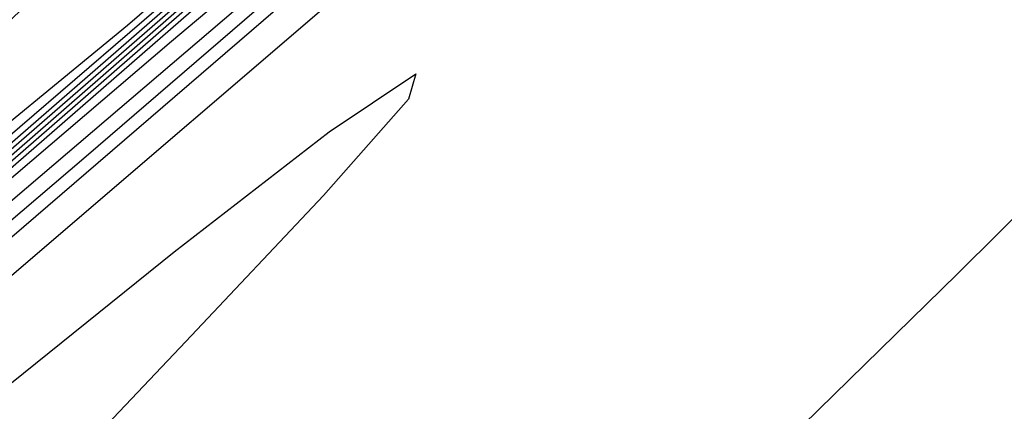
# Model space of a CAD drawing. Extents: x 3249832 to 3255657, y 13789405 to 13793316.
# Tile 873 of 1056: x 3253210.46 to 3253217.48, y 13791255.6 to 13791258.39. Entities that reach past the tile are written whole.
import ezdxf

# ---------------------------------------------------------------- set-up
doc = ezdxf.new("R2010")
doc.units = 0
doc.header["$LTSCALE"] = 100
doc.header["$MEASUREMENT"] = 0
for name, color, linetype in [('GRATIO_03231_CON', 1, 'CONTINUOUS'), ('GRATIO_0323_ICON', 1, 'CONTINUOUS'), ('TARGETS_EAST', 7, 'CONTINUOUS')]:
    doc.layers.add(name, color=color, linetype=linetype)

# ---------------------------------------------------------------- blocks, each defined once
blk = doc.blocks.new('Gratio_032316_contours')
at = {"layer": 'GRATIO_03231_CON', "color": 5, "linetype": 'Continuous', "flags": 128}
for points in [[(3253201.6585, 13791249.0562), (3253208.7399, 13791255.1436), (3253214.639, 13791260.1955), (3253217.7084, 13791262.7688), (3253218.7561, 13791263.5746), (3253219.2039, 13791263.8623)], [(3253223.224, 13791264.0951), (3253221.8104, 13791262.6336), (3253221.0184, 13791261.6713), (3253221.1649, 13791261.4842), (3253221.8204, 13791261.7416), (3253222.3694, 13791261.9616), (3253222.3324, 13791261.7634), (3253221.7746, 13791261.1708), (3253220.8975, 13791260.3088), (3253219.8575, 13791259.2734), (3253218.6309, 13791258.0451), (3253217.149, 13791256.5752), (3253215.385, 13791254.8512), (3253213.4808, 13791253.0048), (3253211.6203, 13791251.2034), (3253209.9584, 13791249.5873)], [(3253210.2152, 13791255.6509), (3253211.5605, 13791256.7314), (3253212.6667, 13791257.5868), (3253213.2835, 13791258.0014), (3253213.2328, 13791257.8205), (3253212.6251, 13791257.1342), (3253211.6431, 13791256.094), (3253210.4799, 13791254.8648), (3253209.3701, 13791253.665)]]:
    blk.add_lwpolyline(points, dxfattribs=at)
at = {"layer": 'GRATIO_03231_CON', "color": 1, "linetype": 'Continuous', "flags": 128}
for points in [[(3253201.4718, 13791249.2034), (3253206.4257, 13791253.4194), (3253215.3463, 13791261.091), (3253225.9004, 13791270.1944), (3253234.8639, 13791277.9291), (3253239.86, 13791282.2289), (3253241.9, 13791283.9634), (3253242.8421, 13791284.7366), (3253244.153, 13791285.8159), (3253245.7322, 13791287.1241), (3253247.0877, 13791288.2474), (3253247.9417, 13791288.9562), (3253248.8734, 13791289.7563), (3253250.6766, 13791291.3376), (3253253.8181, 13791294.1039), (3253257.4579, 13791297.3151), (3253260.4294, 13791299.9452), (3253262.1013, 13791301.4393), (3253263.9852, 13791303.1272), (3253268.1279, 13791306.8098), (3253275.7778, 13791313.586), (3253284.9892, 13791321.7458), (3253293.0173, 13791328.8768), (3253297.7719, 13791333.1433)], [(3253201.5308, 13791249.452), (3253203.3764, 13791251.006), (3253205.7622, 13791253.0041), (3253210.9337, 13791257.4141), (3253220.2072, 13791265.3949), (3253231.1821, 13791274.8703), (3253240.5289, 13791282.9557), (3253245.7489, 13791287.484), (3253247.6673, 13791289.1583), (3253247.9408, 13791289.3993), (3253248.125, 13791289.5479), (3253249.3736, 13791290.6266), (3253252.7395, 13791293.5783), (3253258.7542, 13791298.8829), (3253265.863, 13791305.1692), (3253271.9894, 13791310.6032), (3253275.5609, 13791313.7963), (3253277.0209, 13791315.1417), (3253277.3163, 13791315.4783), (3253277.3163, 13791315.4783), (3253277.4125, 13791315.6585), (3253278.3483, 13791316.5896), (3253281.1803, 13791319.1927), (3253286.5431, 13791324.0173)], [(3253201.9935, 13791249.9231), (3253205.3991, 13791252.872), (3253207.4593, 13791254.6196), (3253209.7597, 13791256.5517), (3253214.4531, 13791260.5545), (3253222.8321, 13791267.7659)], [(3253200.9004, 13791249.0216), (3253205.4478, 13791252.9775), (3253209.2674, 13791256.292), (3253211.5422, 13791258.2333), (3253213.7571, 13791260.0993), (3253217.9725, 13791263.6949), (3253225.4569, 13791270.1371), (3253234.3111, 13791277.7898), (3253241.8442, 13791284.3286), (3253246.0372, 13791288.0069), (3253247.5597, 13791289.3882), (3253247.7532, 13791289.6138), (3253247.7353, 13791289.6352), (3253247.7269, 13791289.6458), (3253247.7245, 13791289.6493), (3253247.7245, 13791289.6493), (3253247.9411, 13791289.8416), (3253249.4539, 13791291.1868), (3253253.5563, 13791294.8409), (3253261.0456, 13791301.516), (3253270.7349, 13791310.1479), (3253280.9411, 13791319.2283), (3253289.806, 13791327.1027)], [(3253202.1519, 13791250.2124), (3253206.8478, 13791254.2857), (3253212.3564, 13791259.0864), (3253217.004, 13791263.1319), (3253219.708, 13791265.4607), (3253221.752, 13791267.1944), (3253225.0114, 13791269.9757), (3253230.707, 13791274.8789), (3253237.4433, 13791280.7056), (3253243.1702, 13791285.6892), (3253246.3505, 13791288.5012), (3253247.4974, 13791289.5664), (3253247.6367, 13791289.7476), (3253247.7168, 13791289.8495), (3253248.3759, 13791290.4438), (3253250.1747, 13791292.0442), (3253250.1747, 13791292.0442), (3253253.6173, 13791295.1093), (3253258.9808, 13791299.8795), (3253266.4855, 13791306.5404), (3253275.6358, 13791314.6499), (3253283.072, 13791321.2554)], [(3253201.8674, 13791250.0552), (3253204.7192, 13791252.4869), (3253209.8215, 13791256.9177), (3253215.8108, 13791262.1408), (3253220.8723, 13791266.5519)], [(3253219.8032, 13791266.733), (3253210.5714, 13791258.7408), (3253205.3858, 13791254.171), (3253203.4376, 13791252.3408), (3253203.1064, 13791251.8783), (3253203.0434, 13791251.6434), (3253202.9858, 13791251.4225), (3253202.9424, 13791251.2339), (3253203.0813, 13791251.2336), (3253204.2077, 13791252.128), (3253207.2864, 13791254.7615), (3253212.7951, 13791259.5497), (3253219.2651, 13791265.1952)], [(3253221.1918, 13791267.9245), (3253212.4279, 13791260.3373), (3253207.5052, 13791255.9991), (3253205.6557, 13791254.2617), (3253205.3412, 13791253.8227), (3253205.2814, 13791253.5996), (3253205.2267, 13791253.3899), (3253205.1855, 13791253.2109), (3253205.3375, 13791253.2282), (3253206.548, 13791254.2008), (3253209.8536, 13791257.036), (3253215.7688, 13791262.1818), (3253222.7194, 13791268.2496)], [(3253223.9689, 13791270.3075), (3253216.1409, 13791263.5303), (3253211.7438, 13791259.6554), (3253210.0918, 13791258.1035), (3253209.8109, 13791257.7113), (3253209.7575, 13791257.5121), (3253209.7087, 13791257.3248), (3253209.6719, 13791257.1649), (3253209.8501, 13791257.2175), (3253211.2286, 13791258.3464), (3253214.9881, 13791261.585), (3253221.7162, 13791267.4458)]]:
    blk.add_lwpolyline(points, dxfattribs=at)
at = {"layer": 'GRATIO_0323_ICON', "color": 7, "linetype": 'Continuous', "flags": 128}
for points in [[(3253199.5847, 13791247.9379), (3253203.8741, 13791251.6536), (3253208.9021, 13791256.0319), (3253213.1357, 13791259.712), (3253215.6251, 13791261.847), (3253217.7546, 13791263.6469), (3253221.4919, 13791266.8353), (3253228.0819, 13791272.5081), (3253235.8763, 13791279.2487), (3253242.5042, 13791285.0122), (3253246.1872, 13791288.2614), (3253247.5185, 13791289.4884), (3253247.684, 13791289.693), (3253247.8258, 13791289.8479), (3253248.9112, 13791290.8188), (3253251.8637, 13791293.4443), (3253251.8637, 13791293.4443), (3253257.3309, 13791298.3131), (3253264.8578, 13791305.0137), (3253273.7133, 13791312.8843), (3253282.7209, 13791320.8763)], [(3253222.5803, 13791269.116), (3253214.2844, 13791261.9338), (3253209.6245, 13791257.8273), (3253207.8737, 13791256.1826), (3253207.5761, 13791255.767), (3253207.5195, 13791255.5558), (3253207.4677, 13791255.3573), (3253207.4287, 13791255.1879), (3253207.5938, 13791255.2229), (3253208.8883, 13791256.2736), (3253212.4208, 13791259.3105), (3253218.7425, 13791264.8138)]]:
    blk.add_lwpolyline(points, dxfattribs=at)

msp = doc.modelspace()

# ---------------------------------------------------------------- block references
at = {"layer": 'TARGETS_EAST'}
msp.add_blockref('Gratio_032316_contours', (0, 0), dxfattribs=at)

doc.saveas('drawing.dxf')
